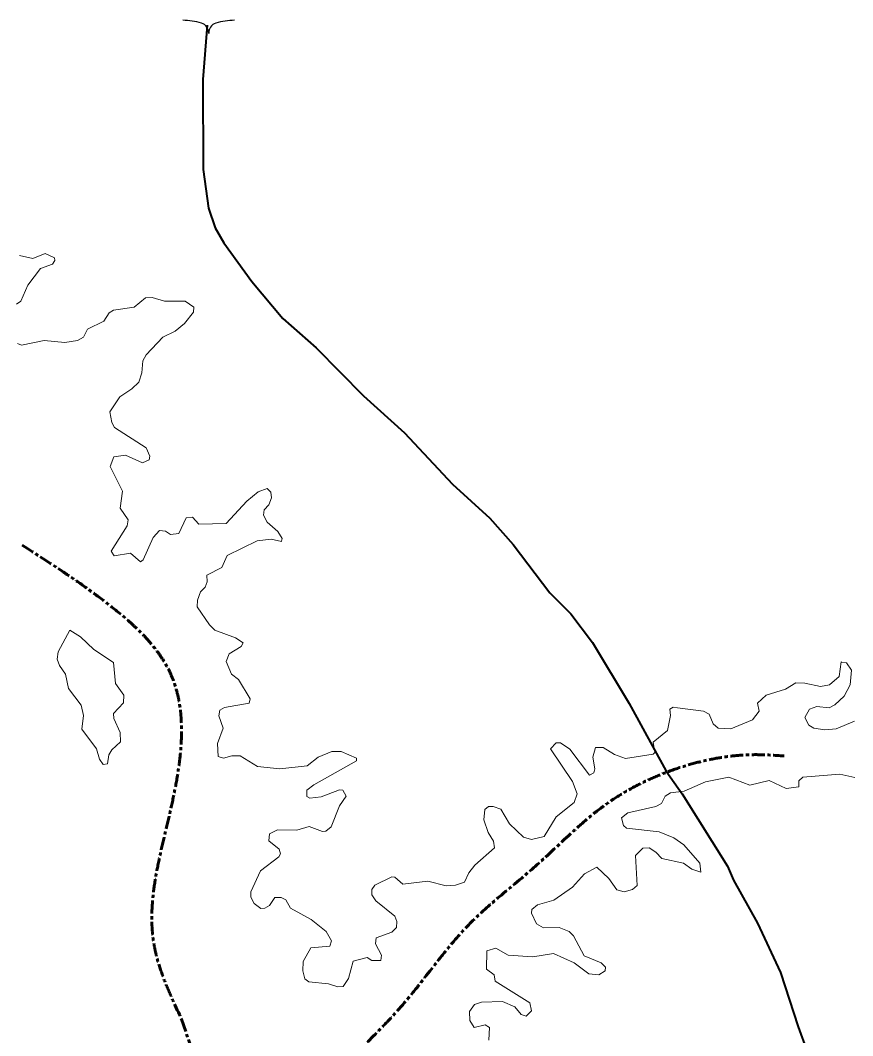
# Model space of a CAD drawing. Extents: x 553962 to 842807, y 8883888 to 9032388.
# Drawn here: x 581688 to 589360, y 8969814 to 8979171 of the extents above; entities that cross this region are included whole.
import ezdxf

# ---------------------------------------------------------------- set-up
doc = ezdxf.new("R2010")
doc.units = 0
doc.header["$LTSCALE"] = 20
doc.linetypes.add('LONG_DASH_SHORT_DASH', pattern=[9.9, 6, -1.2, 1.5, -1.2])
for name, color, linetype, lineweight in [('12', 7, 'Continuous', 25), ('25', 7, 'Continuous', 13), ('48', 7, 'Continuous', 25), ('7', 7, 'LONG_DASH_SHORT_DASH', 60)]:
    doc.layers.add(name, color=color, linetype=linetype, lineweight=lineweight)

msp = doc.modelspace()

# ---------------------------------------------------------------- linework, layer by layer
at = {"layer": '12', "lineweight": 40}
msp.add_lwpolyline([(583409.23, 8979125.97), (583370.9, 8978624.59), (583373.07, 8977794.47), (583422.65, 8977439.43), (583485.48, 8977258.36), (583563.66, 8977119.48), (583820.69, 8976765.28), (584108.08, 8976423.93), (584414.42, 8976152.08), (584852.38, 8975709.87), (585227.84, 8975368.94), (585671.02, 8974897.7), (586014.55, 8974582.25), (586230.75, 8974340.14), (586568.33, 8973894.44), (586761.07, 8973701.66), (586961.57, 8973436.32), (587300.99, 8972874.27), (587640.41, 8972251.69), (587788.47, 8972042.36), (588207.41, 8971376.69), (588263.06, 8971248.75), (588483.47, 8970850.85), (588695.43, 8970396.61), (588857.48, 8969895.36), (589190.28, 8968987.66)], dxfattribs=at)
at = {"layer": '25'}
for points in [[(581681.22, 8977004.05), (581802.31, 8976974.48), (581916.78, 8977021.01), (582001.74, 8976980.47), (582005.82, 8976956.88), (581984.86, 8976923.58), (581874.33, 8976882.94), (581757.46, 8976730.05), (581691.56, 8976583.62), (581652.55, 8976555.76)], [(581681.22, 8977004.05), (581802.31, 8976974.48), (581916.78, 8977021.01), (582001.74, 8976980.47), (582005.82, 8976956.88), (581984.86, 8976923.58), (581874.33, 8976882.94), (581757.46, 8976730.05), (581691.56, 8976583.62), (581652.55, 8976555.76)], [(581662.1, 8976192.59), (581700.31, 8976175.69), (581908.03, 8976220.2), (582099.46, 8976201.13), (582214.38, 8976220.33), (582271.41, 8976250.12), (582307.57, 8976324.09), (582458.38, 8976398.75), (582508.04, 8976475.57), (582547.4, 8976498.92), (582736.95, 8976528.39), (582843.23, 8976613.15), (582902.41, 8976617.41), (583015.74, 8976581.47), (583207.53, 8976583.59), (583288.94, 8976528.14), (583288.82, 8976526.93)], [(581662.1, 8976192.59), (581700.31, 8976175.69), (581908.03, 8976220.2), (582099.46, 8976201.13), (582214.38, 8976220.33), (582271.41, 8976250.12), (582307.57, 8976324.09), (582458.38, 8976398.75), (582508.04, 8976475.57), (582547.4, 8976498.92), (582736.95, 8976528.39), (582843.23, 8976613.15), (582902.41, 8976617.41), (583015.74, 8976581.47), (583207.53, 8976583.59), (583288.94, 8976528.14), (583288.82, 8976526.93)], [(583288.82, 8976526.93), (583284.19, 8976482.15), (583201.74, 8976377.25), (583115.07, 8976307.48), (583002.08, 8976249.74), (582849.37, 8976088.49), (582817.53, 8976033.28), (582808.93, 8975922.85), (582779.19, 8975835.77), (582715.69, 8975774.32), (582605.07, 8975701.88), (582513.82, 8975564.04), (582530.63, 8975464.3), (582556.23, 8975419.43), (582849.28, 8975232.41), (582883.27, 8975154.08), (582874.58, 8975119.78), (582812.99, 8975092.28), (582657.88, 8975162.31), (582549.86, 8975147.4), (582515.94, 8975060.41), (582630.44, 8974832.8), (582607.25, 8974673.82), (582681.41, 8974567.29), (582672.82, 8974512.11), (582526.5, 8974278.68), (582552.19, 8974236.24), (582705.05, 8974259.42), (582796.39, 8974181.21), (582819.59, 8974200.32), (582913.27, 8974404.21), (582969.98, 8974469.54), (583025.61, 8974463.4), (583073.13, 8974433.66), (583150.68, 8974442.21), (583217.83, 8974586.73), (583276.03, 8974590.82), (583333.88, 8974527.21), (583584.28, 8974533.64), (583775.51, 8974739.62), (583881.72, 8974826.7), (583962.09, 8974856.31), (583998.43, 8974822.41), (584002.68, 8974769.44), (583977.25, 8974705.67), (583934.92, 8974658.84), (583930.67, 8974609.84), (583962.59, 8974546.16), (584062.03, 8974459.32), (584101.17, 8974395.87), (584094.69, 8974371.49)], [(583288.82, 8976526.93), (583284.19, 8976482.15), (583201.74, 8976377.25), (583115.07, 8976307.48), (583002.08, 8976249.74), (582849.37, 8976088.49), (582817.53, 8976033.28), (582808.93, 8975922.85), (582779.19, 8975835.77), (582715.69, 8975774.32), (582605.07, 8975701.88), (582513.82, 8975564.04), (582530.63, 8975464.3), (582556.23, 8975419.43), (582849.28, 8975232.41), (582883.27, 8975154.08), (582874.58, 8975119.78), (582812.99, 8975092.28), (582657.88, 8975162.31), (582549.86, 8975147.4), (582515.94, 8975060.41), (582630.44, 8974832.8), (582607.25, 8974673.82), (582681.41, 8974567.29), (582672.82, 8974512.11), (582526.5, 8974278.68), (582552.19, 8974236.24), (582705.05, 8974259.42), (582796.39, 8974181.21), (582819.59, 8974200.32), (582913.27, 8974404.21), (582969.98, 8974469.54), (583025.61, 8974463.4), (583073.13, 8974433.66), (583150.68, 8974442.21), (583217.83, 8974586.73), (583276.03, 8974590.82), (583333.88, 8974527.21), (583584.28, 8974533.64), (583775.51, 8974739.62), (583881.72, 8974826.7), (583962.09, 8974856.31), (583998.43, 8974822.41), (584002.68, 8974769.44), (583977.25, 8974705.67), (583934.92, 8974658.84), (583930.67, 8974609.84), (583962.59, 8974546.16), (584062.03, 8974459.32), (584101.17, 8974395.87), (584094.69, 8974371.49)], [(584094.69, 8974371.49), (584094.14, 8974369.42), (584000.16, 8974389.11), (583871.09, 8974374.24), (583595, 8974238.23), (583546.06, 8974127.87), (583408.03, 8974057.72), (583409.99, 8973996.17), (583390.81, 8973947.16), (583350.36, 8973904.05), (583320.95, 8973828.3), (583316.67, 8973767.33), (583431.56, 8973598.8), (583482.38, 8973550.1), (583671.59, 8973479.84), (583743.49, 8973435.32), (583724.29, 8973401.24), (583613.93, 8973333.15), (583584.36, 8973263.28), (583634.81, 8973145.08), (583699.09, 8973095.2), (583807.18, 8972917.24), (583798.97, 8972879.57), (583569.44, 8972838.4), (583527.02, 8972815.02), (583518.56, 8972761.72), (583556.61, 8972647.47), (583505.56, 8972506.13), (583512.2, 8972386.09), (583560.72, 8972371.1), (583638.18, 8972394.52), (583713.64, 8972394.45), (583875.11, 8972294.72), (584079.02, 8972273.39), (584331.8, 8972300.95), (584432.12, 8972379.69), (584559.59, 8972432.7), (584559.59, 8972432.7), (584644.56, 8972432.6), (584786.56, 8972370.83), (584785.85, 8972347.26), (584395, 8972126.34), (584330.02, 8972075.77), (584329.98, 8972018.76), (584357.77, 8972001.52), (584461.62, 8972014.23), (584630.92, 8972079.96), (584661.42, 8972077.75), (584690.78, 8972022.31), (584629.37, 8971933.25), (584552.89, 8971738.1), (584503.43, 8971697.68), (584472.38, 8971696.18), (584351.15, 8971742.22), (584236.44, 8971708.36), (584057.49, 8971710.38), (583985.79, 8971674.08), (583977.43, 8971610.68), (584075.11, 8971531.83), (584087.67, 8971489.55), (584070.54, 8971461.79), (583900.85, 8971334.43), (583811.68, 8971141.12), (583811.72, 8971092.14), (583843.26, 8971033.28), (583905.09, 8970986.16), (583943.29, 8970988.28), (583985.55, 8971013.58), (584034.89, 8971087.97), (584091.99, 8971087.97), (584134.48, 8971066.78), (584177.06, 8970988.32), (584368.15, 8970884.1), (584506.06, 8970773.75), (584557, 8970686.91), (584540.18, 8970639.9), (584364.68, 8970622.99), (584293.83, 8970497.25), (584291.73, 8970412.54), (584311, 8970338.09), (584347.13, 8970310.61), (584528.79, 8970293.69), (584614.38, 8970263.88), (584662.61, 8970267.92), (584714.45, 8970340.56), (584757.15, 8970501.83), (584885.55, 8970535.63), (584928.98, 8970508.16), (585011.56, 8970506.13), (585015.94, 8970557.23), (584963.02, 8970661.08), (584969.34, 8970716.01), (585111.8, 8970769.61), (585154.03, 8970809.83), (585158.34, 8970866.88), (585141.3, 8970915.82), (584965.26, 8971056.04), (584926.93, 8971113.57), (584926.93, 8971162.33), (584954.34, 8971200.4), (585111.64, 8971279.19)], [(584094.69, 8974371.49), (584094.14, 8974369.42), (584000.16, 8974389.11), (583871.09, 8974374.24), (583595, 8974238.23), (583546.06, 8974127.87), (583408.03, 8974057.72), (583409.99, 8973996.17), (583390.81, 8973947.16), (583350.36, 8973904.05), (583320.95, 8973828.3), (583316.67, 8973767.33), (583431.56, 8973598.8), (583482.38, 8973550.1), (583671.59, 8973479.84), (583743.49, 8973435.32), (583724.29, 8973401.24), (583613.93, 8973333.15), (583584.36, 8973263.28), (583634.81, 8973145.08), (583699.09, 8973095.2), (583807.18, 8972917.24), (583798.97, 8972879.57), (583569.44, 8972838.4), (583527.02, 8972815.02), (583518.56, 8972761.72), (583556.61, 8972647.47), (583505.56, 8972506.13), (583512.2, 8972386.09), (583560.72, 8972371.1), (583638.18, 8972394.52), (583713.64, 8972394.45), (583875.11, 8972294.72), (584079.02, 8972273.39), (584331.8, 8972300.95), (584432.12, 8972379.69), (584559.59, 8972432.7), (584559.59, 8972432.7), (584644.56, 8972432.6), (584786.56, 8972370.83), (584785.85, 8972347.26), (584395, 8972126.34), (584330.02, 8972075.77), (584329.98, 8972018.76), (584357.77, 8972001.52), (584461.62, 8972014.23), (584630.92, 8972079.96), (584661.42, 8972077.75), (584690.78, 8972022.31), (584629.37, 8971933.25), (584552.89, 8971738.1), (584503.43, 8971697.68), (584472.38, 8971696.18), (584351.15, 8971742.22), (584236.44, 8971708.36), (584057.49, 8971710.38), (583985.79, 8971674.08), (583977.43, 8971610.68), (584075.11, 8971531.83), (584087.67, 8971489.55), (584070.54, 8971461.79), (583900.85, 8971334.43), (583811.68, 8971141.12), (583811.72, 8971092.14), (583843.26, 8971033.28), (583905.09, 8970986.16), (583943.29, 8970988.28), (583985.55, 8971013.58), (584034.89, 8971087.97), (584091.99, 8971087.97), (584134.48, 8971066.78), (584177.06, 8970988.32), (584368.15, 8970884.1), (584506.06, 8970773.75), (584557, 8970686.91), (584540.18, 8970639.9), (584364.68, 8970622.99), (584293.83, 8970497.25), (584291.73, 8970412.54), (584311, 8970338.09), (584347.13, 8970310.61), (584528.79, 8970293.69), (584614.38, 8970263.88), (584662.61, 8970267.92), (584714.45, 8970340.56), (584757.15, 8970501.83), (584885.55, 8970535.63), (584928.98, 8970508.16), (585011.56, 8970506.13), (585015.94, 8970557.23), (584963.02, 8970661.08), (584969.34, 8970716.01), (585111.8, 8970769.61), (585154.03, 8970809.83), (585158.34, 8970866.88), (585141.3, 8970915.82), (584965.26, 8971056.04), (584926.93, 8971113.57), (584926.93, 8971162.33), (584954.34, 8971200.4), (585111.64, 8971279.19)], [(587744.39, 8972835.87), (587983.87, 8972804.29), (588036.84, 8972776.62), (588075, 8972687.62), (588119.6, 8972647.28), (588237.54, 8972640.84), (588435.88, 8972723.65), (588499.7, 8972804.47), (588483.05, 8972878.97), (588561.7, 8972951.09), (588739.85, 8973006.28), (588835.7, 8973065.69), (588918.57, 8973063.54), (589062.99, 8973031.79), (589147.94, 8973046.79), (589234.51, 8973124.77), (589252.7, 8973258.02), (589256.76, 8973257.43)], [(587744.39, 8972835.87), (587983.87, 8972804.29), (588036.84, 8972776.62), (588075, 8972687.62), (588119.6, 8972647.28), (588237.54, 8972640.84), (588435.88, 8972723.65), (588499.7, 8972804.47), (588483.05, 8972878.97), (588561.7, 8972951.09), (588739.85, 8973006.28), (588835.7, 8973065.69), (588918.57, 8973063.54), (589062.99, 8973031.79), (589147.94, 8973046.79), (589234.51, 8973124.77), (589252.7, 8973258.02), (589256.76, 8973257.43)], [(589256.76, 8973257.43), (589304.76, 8973250.45), (589349.52, 8973181.31), (589336.72, 8973046.62), (589281.98, 8972943.16), (589197.06, 8972864.29), (589143.67, 8972836.44), (589028.76, 8972846.87), (588963.15, 8972823.58), (588920.51, 8972744.96), (588956.67, 8972674.93), (589003.28, 8972647.25), (589105.01, 8972632.39), (589208.89, 8972641.29), (589377.13, 8972710.99)], [(589256.76, 8973257.43), (589304.76, 8973250.45), (589349.52, 8973181.31), (589336.72, 8973046.62), (589281.98, 8972943.16), (589197.06, 8972864.29), (589143.67, 8972836.44), (589028.76, 8972846.87), (588963.15, 8972823.58), (588920.51, 8972744.96), (588956.67, 8972674.93), (589003.28, 8972647.25), (589105.01, 8972632.39), (589208.89, 8972641.29), (589377.13, 8972710.99)], [(585111.64, 8971279.19), (585141.27, 8971274.86), (585213.83, 8971211.29), (585443.03, 8971236.69), (585613.22, 8971196.4), (585698.19, 8971200.69), (585782.62, 8971228.14), (585821.19, 8971315.31), (585878.51, 8971385.43), (586058.91, 8971546.73), (586050.48, 8971606.31), (585999.6, 8971687.09), (585961.39, 8971801.8), (585969.83, 8971897.07), (586004.02, 8971925.06), (586046.08, 8971927.13), (586118.46, 8971901.53), (586197.31, 8971767.61), (586326.76, 8971644.68), (586399.76, 8971621.29), (586515.71, 8971651.03), (586626.43, 8971831.67), (586793.87, 8971963.08), (586819.47, 8972043.71), (586777.49, 8972157.95), (586575.45, 8972456.27), (586626.07, 8972513.27), (586666.52, 8972513.3), (586751.73, 8972453.73), (586934.44, 8972216.25), (586974.51, 8972237.34), (586982.94, 8972274.74), (586964.07, 8972379.86), (586989.74, 8972468.76), (587061.7, 8972470.86), (587164.34, 8972404.77), (587265.64, 8972369.01), (587520.98, 8972409.73), (587520.98, 8972409.73), (587537.42, 8972424.44), (587520.6, 8972519.76), (587652.24, 8972626), (587681.78, 8972766.03), (587674.75, 8972821.74), (587705.82, 8972840.96), (587744.39, 8972835.87)], [(585111.64, 8971279.19), (585141.27, 8971274.86), (585213.83, 8971211.29), (585443.03, 8971236.69), (585613.22, 8971196.4), (585698.19, 8971200.69), (585782.62, 8971228.14), (585821.19, 8971315.31), (585878.51, 8971385.43), (586058.91, 8971546.73), (586050.48, 8971606.31), (585999.6, 8971687.09), (585961.39, 8971801.8), (585969.83, 8971897.07), (586004.02, 8971925.06), (586046.08, 8971927.13), (586118.46, 8971901.53), (586197.31, 8971767.61), (586326.76, 8971644.68), (586399.76, 8971621.29), (586515.71, 8971651.03), (586626.43, 8971831.67), (586793.87, 8971963.08), (586819.47, 8972043.71), (586777.49, 8972157.95), (586575.45, 8972456.27), (586626.07, 8972513.27), (586666.52, 8972513.3), (586751.73, 8972453.73), (586934.44, 8972216.25), (586974.51, 8972237.34), (586982.94, 8972274.74), (586964.07, 8972379.86), (586989.74, 8972468.76), (587061.7, 8972470.86), (587164.34, 8972404.77), (587265.64, 8972369.01), (587520.98, 8972409.73), (587520.98, 8972409.73), (587537.42, 8972424.44), (587520.6, 8972519.76), (587652.24, 8972626), (587681.78, 8972766.03), (587674.75, 8972821.74), (587705.82, 8972840.96), (587744.39, 8972835.87)], [(589381.61, 8972192.48), (589241.44, 8972224.46), (588901.35, 8972196.82), (588865.3, 8972162.87), (588862.97, 8972107.79), (588748.13, 8972092.94), (588748.13, 8972092.94), (588590.94, 8972165.01), (588412.75, 8972122.61), (588217.3, 8972196.89), (588004.88, 8972152.27), (587805.99, 8972067.57), (587682.01, 8972052.4), (587633.2, 8972022.66), (587596.9, 8971954.83), (587546.72, 8971925.34), (587288.96, 8971866.31), (587229.6, 8971820.67), (587248.64, 8971751.02), (587275.79, 8971727.87), (587576.03, 8971693.38), (587711.71, 8971638.2), (587803.28, 8971572.17), (587950.92, 8971402.74), (587960.42, 8971321.14)], [(589381.61, 8972192.48), (589241.44, 8972224.46), (588901.35, 8972196.82), (588865.3, 8972162.87), (588862.97, 8972107.79), (588748.13, 8972092.94), (588748.13, 8972092.94), (588590.94, 8972165.01), (588412.75, 8972122.61), (588217.3, 8972196.89), (588004.88, 8972152.27), (587805.99, 8972067.57), (587682.01, 8972052.4), (587633.2, 8972022.66), (587596.9, 8971954.83), (587546.72, 8971925.34), (587288.96, 8971866.31), (587229.6, 8971820.67), (587248.64, 8971751.02), (587275.79, 8971727.87), (587576.03, 8971693.38), (587711.71, 8971638.2), (587803.28, 8971572.17), (587950.92, 8971402.74), (587960.42, 8971321.14)], [(587960.42, 8971321.14), (587960.42, 8971321.14), (587878.18, 8971348.94), (587800.7, 8971404.58), (587601.55, 8971447.02), (587546.16, 8971506.3), (587484.61, 8971544.61), (587424.77, 8971542.55), (587359.17, 8971474.42), (587373.93, 8971198.81), (587329.34, 8971162.42), (587253.13, 8971141.2), (587184.94, 8971158.2), (587112.46, 8971262.43), (587002, 8971368.31), (586889.66, 8971306.81), (586777.23, 8971181.68), (586606.89, 8971064.61), (586453.65, 8971019.61), (586403.29, 8970977.54), (586399.02, 8970942.07), (586445.57, 8970844.08), (586509.42, 8970807.72), (586653.85, 8970811.87), (586747.1, 8970773.75), (586785.64, 8970735.19), (586885.45, 8970550.67), (587042.42, 8970486.97), (587082.68, 8970444.79), (587078.6, 8970412.63), (587019.22, 8970376.47), (586928.18, 8970384.94), (586793.33, 8970485.15), (586602.86, 8970571.8), (586411.69, 8970540.03), (586184.26, 8970557.07), (586072.04, 8970620.61), (585986.85, 8970597.12), (585985.08, 8970426.94), (586056.95, 8970376.17), (586064.43, 8970318.22), (586383.64, 8970117.58), (586398.89, 8970043.17), (586352.2, 8969994.18), (586303.61, 8970008.9), (586245.26, 8970079.49), (586131.05, 8970130.04), (585940.11, 8970123.61), (585874.48, 8970100.35), (585827.57, 8970038.37), (585829.97, 8969952.91), (585872.16, 8969890.04), (585973.88, 8969915.39), (586012.34, 8969889.72), (586006.04, 8969772.92)], [(587960.42, 8971321.14), (587960.42, 8971321.14), (587878.18, 8971348.94), (587800.7, 8971404.58), (587601.55, 8971447.02), (587546.16, 8971506.3), (587484.61, 8971544.61), (587424.77, 8971542.55), (587359.17, 8971474.42), (587373.93, 8971198.81), (587329.34, 8971162.42), (587253.13, 8971141.2), (587184.94, 8971158.2), (587112.46, 8971262.43), (587002, 8971368.31), (586889.66, 8971306.81), (586777.23, 8971181.68), (586606.89, 8971064.61), (586453.65, 8971019.61), (586403.29, 8970977.54), (586399.02, 8970942.07), (586445.57, 8970844.08), (586509.42, 8970807.72), (586653.85, 8970811.87), (586747.1, 8970773.75), (586785.64, 8970735.19), (586885.45, 8970550.67), (587042.42, 8970486.97), (587082.68, 8970444.79), (587078.6, 8970412.63), (587019.22, 8970376.47), (586928.18, 8970384.94), (586793.33, 8970485.15), (586602.86, 8970571.8), (586411.69, 8970540.03), (586184.26, 8970557.07), (586072.04, 8970620.61), (585986.85, 8970597.12), (585985.08, 8970426.94), (586056.95, 8970376.17), (586064.43, 8970318.22), (586383.64, 8970117.58), (586398.89, 8970043.17), (586352.2, 8969994.18), (586303.61, 8970008.9), (586245.26, 8970079.49), (586131.05, 8970130.04), (585940.11, 8970123.61), (585874.48, 8970100.35), (585827.57, 8970038.37), (585829.97, 8969952.91), (585872.16, 8969890.04), (585973.88, 8969915.39), (586012.34, 8969889.72), (586006.04, 8969772.92)]]:
    msp.add_lwpolyline(points, dxfattribs=at)
msp.add_lwpolyline([(582256.64, 8972638.98), (582390.43, 8972456.04), (582418.15, 8972362.61), (582451.81, 8972314.19), (582490.38, 8972318.24), (582505.27, 8972400.81), (582532.69, 8972449.44), (582611.3, 8972521.95), (582607.05, 8972609.22), (582549.83, 8972736.71), (582547.73, 8972782.94), (582638.81, 8972882.91), (582643.21, 8972950.77), (582566.81, 8973059.57), (582547.45, 8973252.74), (582365.01, 8973371.63), (582241.78, 8973488.44), (582144.34, 8973552.07), (582036.46, 8973349.91), (582027.32, 8973284.3), (582048.49, 8973225.05), (582105.78, 8973144.3), (582131.06, 8973013.13), (582248.05, 8972859.88), (582269.36, 8972765.97)], close=True, dxfattribs=at)
msp.add_lwpolyline([(582256.64, 8972638.98), (582390.43, 8972456.04), (582418.15, 8972362.61), (582451.81, 8972314.19), (582490.38, 8972318.24), (582505.27, 8972400.81), (582532.69, 8972449.44), (582611.3, 8972521.95), (582607.05, 8972609.22), (582549.83, 8972736.71), (582547.73, 8972782.94), (582638.81, 8972882.91), (582643.21, 8972950.77), (582566.81, 8973059.57), (582547.45, 8973252.74), (582365.01, 8973371.63), (582241.78, 8973488.44), (582144.34, 8973552.07), (582036.46, 8973349.91), (582027.32, 8973284.3), (582048.49, 8973225.05), (582105.78, 8973144.3), (582131.06, 8973013.13), (582248.05, 8972859.88), (582269.36, 8972765.97)], close=True, dxfattribs=at)
msp.add_spline([(581113.25, 8977420.58), (581052.03, 8977586.83), (581044.43, 8977700.97), (581112.87, 8977822.71), (581219.32, 8977944.45), (581226.93, 8977959.67), (581325.78, 8977997.71), (581150.89, 8978172.72), (581059.64, 8978180.33), (580846.72, 8978073.8), (580823.91, 8977997.71), (580687.04, 8978020.54), (580474.13, 8978324.9), (580542.56, 8978644.47), (580633.81, 8978751), (580808.7, 8978933.61), (580808.7, 8978941.22), (580763.08, 8978956.44), (580603.4, 8978887.96), (580382.88, 8978773.82), (580109.13, 8978811.87), (579858.2, 8979101), (579668.1, 8979207.53), (579622.47, 8979230.36), (579622.47, 8979276.01), (579736.54, 8979359.71), (579827.77, 8979539.3), (579842.98, 8979691.48), (579827.77, 8979881.7), (579934.22, 8980049.1), (580162.35, 8980224.1), (580268.8, 8980246.93), (580337.24, 8980376.28), (580489.32, 8980459.98), (580595.78, 8980543.68), (580580.57, 8980650.2), (580413.28, 8980627.37), (580245.99, 8980619.76), (580124.32, 8980642.59), (580154.74, 8980779.55), (580626.19, 8980848.03), (580755.46, 8980809.99), (580899.94, 8980939.34), (581006.39, 8981023.04), (581485.45, 8981030.64), (581667.94, 8981061.08), (581765.27, 8981228.48), (581468.72, 8981160), (581309.03, 8981236.08), (581187.37, 8981220.87), (581187.37, 8981335), (581073.31, 8981327.39), (580989.66, 8981289.35), (580852.79, 8981296.96), (580701.6, 8981295.5)], degree=3, dxfattribs=at)
at = {"layer": '48'}
for centre, radius, start, end in [((583184.33, 8978580.79), 589.74, 72.89371, 89.90057), ((583330.08, 8979054.17), 94.44, 357.69345, 72.92955), ((583518.8, 8979054.17), 94.44, 107.07045, 182.30655), ((583664.55, 8978580.79), 589.74, 90.09943, 107.10629)]:
    msp.add_arc(centre, radius, start, end, dxfattribs=at)
at = {"layer": '7'}
msp.add_lwpolyline([(583174.43, 8969966.02), (583327.94, 8969505.43), (583474.67, 8969160.36), (583725.45, 8968684.79), (583883.22, 8968539.91), (583982.86, 8968403.51), (584146.94, 8968235.09), (584624.85, 8967616.63), (584992.25, 8967072.09), (585186.8, 8966825.65), (585377.18, 8966655.91), (585748.82, 8966438.64), (585960.51, 8966257.28), (586351.58, 8965976.75), (586551.04, 8965796.42), (587006.63, 8965310.86), (587303.14, 8964815.18), (587426.7, 8964495.31)], dxfattribs=at)
for points in [[(581705.42, 8974333.71), (582461.93, 8973819.06), (583080.01, 8973133.9), (583131.71, 8972182.36), (582921.51, 8970648.19), (583174.43, 8969966.02)], [(583719.78, 8968683.1), (584226.01, 8969147.14), (585263.77, 8970159.59), (585803.75, 8970817.69), (586453.4, 8971391.41), (587077.75, 8971939.82), (587744.28, 8972277.31), (588469.87, 8972403.86), (588728.8, 8972391.81)]]:
    msp.add_spline(points, degree=3, dxfattribs=at)

doc.saveas('drawing.dxf')
